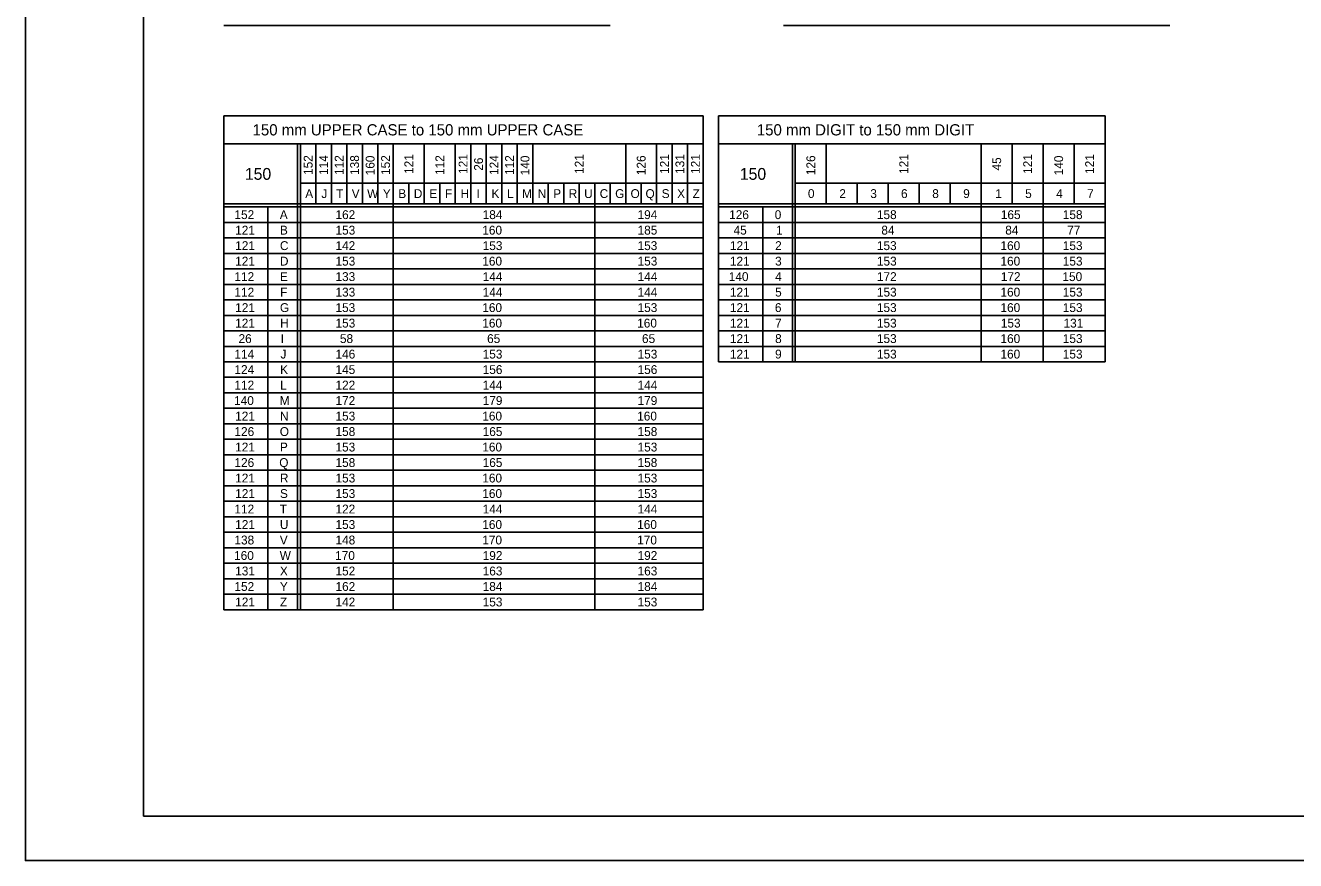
# Model space of a CAD drawing. Extents: x 637580 to 641849, y 297270 to 299646.
# Drawn here: x 637580.3 to 638010.8, y 297269.6 to 297552.6 of the extents above; entities that cross this region are included whole.
import ezdxf

# ---------------------------------------------------------------- set-up
doc = ezdxf.new("R2010")
doc.units = 0
for name, color, linetype in [('1', 7, 'Continuous'), ('2', 7, 'Continuous'), ('XCS-GRID-HVGL', 7, 'Continuous')]:
    doc.layers.add(name, color=color, linetype=linetype)

msp = doc.modelspace()

# ---------------------------------------------------------------- linework, layer by layer
at = {"layer": '1'}
for p, q in [((637620.31, 297848.63), (637620.31, 297284.63)), ((638406.31, 297284.63), (637620.31, 297284.63)), ((637620.31, 297284.63), (638206.31, 297284.63))]:
    msp.add_line(p, q, dxfattribs=at)
at = {"layer": '2'}
for p, q in [((637647.51, 297552.63), (637778.51, 297552.63)), ((637837.21, 297552.63), (637968.21, 297552.63)), ((637810.01, 297522), (637647.51, 297522)), ((637647.51, 297522), (637647.51, 297354.63)), ((637810.01, 297522), (637810.01, 297354.63)), ((637946.26, 297522), (637815.26, 297522)), ((637815.26, 297522), (637815.26, 297438.63)), ((637946.26, 297438.63), (637946.26, 297522)), ((637647.51, 297512.5), (637810.01, 297512.5)), ((637672.51, 297512.5), (637672.51, 297354.63)), ((637673.51, 297512.5), (637673.51, 297354.63)), ((637678.76, 297512.5), (637678.76, 297492.13)), ((637684.01, 297512.5), (637684.01, 297492.13)), ((637689.26, 297512.5), (637689.26, 297492.13)), ((637694.51, 297512.5), (637694.51, 297492.13)), ((637699.76, 297512.5), (637699.76, 297492.13)), ((637705.01, 297512.5), (637705.01, 297354.63)), ((637715.51, 297512.5), (637715.51, 297492.13)), ((637726.01, 297512.5), (637726.01, 297492.13)), ((637731.26, 297512.5), (637731.26, 297492.13)), ((637736.51, 297512.5), (637736.51, 297492.13)), ((637741.76, 297512.5), (637741.76, 297492.13)), ((637747.01, 297512.5), (637747.01, 297492.13)), ((637752.26, 297512.5), (637752.26, 297492.13)), ((637783.76, 297512.5), (637783.76, 297492.13)), ((637794.26, 297512.5), (637794.26, 297492.13)), ((637799.51, 297512.5), (637799.51, 297492.13)), ((637804.76, 297512.5), (637804.76, 297492.13)), ((637815.26, 297512.5), (637946.26, 297512.5)), ((637840.26, 297512.5), (637840.26, 297438.63)), ((637841.26, 297512.5), (637841.26, 297438.63)), ((637851.76, 297512.5), (637851.76, 297492.13)), ((637904.26, 297512.5), (637904.26, 297438.63)), ((637914.76, 297512.5), (637914.76, 297492.13)), ((637925.26, 297512.5), (637925.26, 297438.63)), ((637935.76, 297512.5), (637935.76, 297492.13)), ((637673.51, 297499.13), (637810.01, 297499.13)), ((637710.26, 297499.13), (637710.26, 297492.13)), ((637720.76, 297499.13), (637720.76, 297492.13)), ((637757.51, 297499.13), (637757.51, 297492.13)), ((637762.76, 297499.13), (637762.76, 297492.13)), ((637768.01, 297499.13), (637768.01, 297492.13)), ((637768.01, 297499.13), (637768.01, 297492.13)), ((637773.26, 297499.13), (637773.26, 297354.63)), ((637778.51, 297499.13), (637778.51, 297492.13)), ((637789.01, 297499.13), (637789.01, 297492.13)), ((637841.26, 297499.13), (637946.26, 297499.13)), ((637862.26, 297499.13), (637862.26, 297492.13)), ((637872.76, 297499.13), (637872.76, 297492.13)), ((637883.26, 297499.13), (637883.26, 297492.13)), ((637893.76, 297499.13), (637893.76, 297492.13)), ((637810.01, 297492.13), (637647.51, 297492.13)), ((637810.01, 297491.13), (637647.51, 297491.13)), ((637662.51, 297491.13), (637662.51, 297354.63)), ((637946.26, 297492.13), (637815.26, 297492.13)), ((637946.26, 297491.13), (637815.26, 297491.13)), ((637830.26, 297491.13), (637830.26, 297438.63)), ((637810.01, 297485.88), (637647.51, 297485.88)), ((637946.26, 297485.88), (637815.26, 297485.88)), ((637810.01, 297480.63), (637647.51, 297480.63)), ((637946.26, 297480.63), (637815.26, 297480.63)), ((637810.01, 297475.38), (637647.51, 297475.38)), ((637946.26, 297475.38), (637815.26, 297475.38)), ((637810.01, 297470.13), (637647.51, 297470.13)), ((637946.26, 297470.13), (637815.26, 297470.13)), ((637810.01, 297464.88), (637647.51, 297464.88)), ((637946.26, 297464.88), (637815.26, 297464.88)), ((637810.01, 297459.63), (637647.51, 297459.63)), ((637946.26, 297459.63), (637815.26, 297459.63)), ((637810.01, 297454.38), (637647.51, 297454.38)), ((637946.26, 297454.38), (637815.26, 297454.38)), ((637810.01, 297449.13), (637647.51, 297449.13)), ((637946.26, 297449.13), (637815.26, 297449.13)), ((637810.01, 297443.88), (637647.51, 297443.88)), ((637946.26, 297443.88), (637815.26, 297443.88)), ((637810.01, 297438.63), (637647.51, 297438.63)), ((637815.26, 297438.63), (637946.26, 297438.63)), ((637810.01, 297433.38), (637647.51, 297433.38)), ((637810.01, 297428.13), (637647.51, 297428.13)), ((637810.01, 297422.88), (637647.51, 297422.88)), ((637810.01, 297417.63), (637647.51, 297417.63)), ((637810.01, 297412.38), (637647.51, 297412.38)), ((637810.01, 297407.13), (637647.51, 297407.13)), ((637810.01, 297401.88), (637647.51, 297401.88)), ((637810.01, 297396.63), (637647.51, 297396.63)), ((637810.01, 297391.38), (637647.51, 297391.38)), ((637810.01, 297386.13), (637647.51, 297386.13)), ((637810.01, 297380.88), (637647.51, 297380.88)), ((637810.01, 297375.63), (637647.51, 297375.63)), ((637810.01, 297370.38), (637647.51, 297370.38)), ((637810.01, 297365.13), (637647.51, 297365.13)), ((637810.01, 297359.88), (637647.51, 297359.88)), ((637647.51, 297354.63), (637647.51, 297354.63)), ((637647.51, 297354.63), (637810.01, 297354.63))]:
    msp.add_line(p, q, dxfattribs=at)
at = {"layer": 'XCS-GRID-HVGL'}
msp.add_lwpolyline([(637580.31, 297863.63), (638421.31, 297863.63), (638421.31, 297269.63), (637580.31, 297269.63)], close=True, dxfattribs=at)

# ---------------------------------------------------------------- texts
at = {"layer": '2'}
for s, height, p in [('150 mm UPPER CASE to 150 mm UPPER CASE', 3.8, (637657.3, 297515.35)), ('150 mm DIGIT to 150 mm DIGIT', 3.8, (637828.21, 297515.35)), ('150', 4, (637654.7, 297500.31)), ('150', 4, (637822.45, 297500.31)), ('A', 3, (637675.16, 297494.13)), ('J', 3, (637680.64, 297494.13)), ('T', 3, (637685.64, 297494.13)), ('V', 3, (637690.91, 297494.13)), ('W', 3, (637696.13, 297494.13)), ('Y', 3, (637701.44, 297494.13)), ('B', 3, (637706.7, 297494.13)), ('D', 3, (637711.95, 297494.13)), ('E', 3, (637717.22, 297494.13)), ('F', 3, (637722.52, 297494.13)), ('H', 3, (637727.79, 297494.13)), ('I', 3, (637733.2, 297494.13)), ('K', 3, (637738.29, 297494.13)), ('L', 3, (637743.54, 297494.13)), ('M', 3, (637748.63, 297494.13)), ('N', 3, (637753.95, 297494.13)), ('P', 3, (637759.2, 297494.13)), ('R', 3, (637764.45, 297494.13)), ('U', 3, (637769.69, 297494.13)), ('C', 3, (637774.95, 297494.13)), ('G', 3, (637780.2, 297494.13)), ('O', 3, (637785.41, 297494.13)), ('Q', 3, (637790.48, 297494.13)), ('S', 3, (637795.97, 297494.13)), ('X', 3, (637801.19, 297494.13)), ('Z', 3, (637806.45, 297494.13)), ('0', 3, (637845.53, 297494.13)), ('2', 3, (637856.16, 297494.13)), ('3', 3, (637866.66, 297494.13)), ('6', 3, (637877.08, 297494.13)), ('8', 3, (637887.66, 297494.13)), ('9', 3, (637898.15, 297494.13)), ('1', 3, (637909, 297494.13)), ('5', 3, (637919.16, 297494.13)), ('4', 3, (637929.66, 297494.13)), ('7', 3, (637940.16, 297494.13)), ('152', 3, (637651.16, 297487)), ('A', 3, (637666.53, 297487)), ('162', 3, (637685.41, 297487)), ('184', 3, (637735.29, 297487)), ('194', 3, (637787.79, 297487)), ('126', 3, (637818.83, 297487)), ('0', 3, (637834.28, 297487)), ('158', 3, (637868.91, 297487)), ('165', 3, (637910.91, 297487)), ('158', 3, (637931.91, 297487)), ('121', 3, (637651.41, 297481.75)), ('B', 3, (637666.58, 297481.75)), ('153', 3, (637685.41, 297481.75)), ('160', 3, (637735.16, 297481.75)), ('185', 3, (637787.79, 297481.75)), ('45', 3, (637820.33, 297481.75)), ('1', 3, (637834.75, 297481.75)), ('84', 3, (637870.41, 297481.75)), ('84', 3, (637912.41, 297481.75)), ('77', 3, (637933.41, 297481.75)), ('121', 3, (637651.41, 297476.5)), ('C', 3, (637666.58, 297476.5)), ('142', 3, (637685.41, 297476.5)), ('153', 3, (637735.29, 297476.5)), ('153', 3, (637787.79, 297476.5)), ('121', 3, (637819.08, 297476.5)), ('2', 3, (637834.41, 297476.5)), ('153', 3, (637868.91, 297476.5)), ('160', 3, (637910.79, 297476.5)), ('153', 3, (637931.91, 297476.5)), ('121', 3, (637651.41, 297471.25)), ('D', 3, (637666.58, 297471.25)), ('153', 3, (637685.41, 297471.25)), ('160', 3, (637735.16, 297471.25)), ('153', 3, (637787.79, 297471.25)), ('121', 3, (637819.08, 297471.25)), ('3', 3, (637834.41, 297471.25)), ('153', 3, (637868.91, 297471.25)), ('160', 3, (637910.79, 297471.25)), ('153', 3, (637931.91, 297471.25)), ('112', 3, (637651.16, 297466)), ('E', 3, (637666.59, 297466)), ('133', 3, (637685.41, 297466)), ('144', 3, (637735.29, 297466)), ('144', 3, (637787.79, 297466)), ('140', 3, (637818.7, 297466)), ('4', 3, (637834.41, 297466)), ('172', 3, (637868.91, 297466)), ('172', 3, (637910.91, 297466)), ('150', 3, (637931.79, 297466)), ('112', 3, (637651.16, 297460.75)), ('F', 3, (637666.65, 297460.75)), ('133', 3, (637685.41, 297460.75)), ('144', 3, (637735.29, 297460.75)), ('144', 3, (637787.79, 297460.75)), ('121', 3, (637819.08, 297460.75)), ('5', 3, (637834.41, 297460.75)), ('153', 3, (637868.91, 297460.75)), ('160', 3, (637910.79, 297460.75)), ('153', 3, (637931.91, 297460.75)), ('121', 3, (637651.41, 297455.5)), ('G', 3, (637666.58, 297455.5)), ('153', 3, (637685.41, 297455.5)), ('160', 3, (637735.16, 297455.5)), ('153', 3, (637787.79, 297455.5)), ('121', 3, (637819.08, 297455.5)), ('6', 3, (637834.33, 297455.5)), ('153', 3, (637868.91, 297455.5)), ('160', 3, (637910.79, 297455.5)), ('153', 3, (637931.91, 297455.5)), ('121', 3, (637651.41, 297450.25)), ('H', 3, (637666.66, 297450.25)), ('153', 3, (637685.41, 297450.25)), ('160', 3, (637735.16, 297450.25)), ('160', 3, (637787.66, 297450.25)), ('121', 3, (637819.08, 297450.25)), ('7', 3, (637834.41, 297450.25)), ('153', 3, (637868.91, 297450.25)), ('153', 3, (637910.91, 297450.25)), ('131', 3, (637932.16, 297450.25)), ('26', 3, (637652.54, 297445)), ('I', 3, (637666.83, 297445)), ('58', 3, (637686.91, 297445)), ('65', 3, (637736.79, 297445)), ('65', 3, (637789.29, 297445)), ('121', 3, (637819.08, 297445)), ('8', 3, (637834.41, 297445)), ('153', 3, (637868.91, 297445)), ('160', 3, (637910.79, 297445)), ('153', 3, (637931.91, 297445)), ('114', 3, (637651.16, 297439.75)), ('J', 3, (637666.77, 297439.75)), ('146', 3, (637685.41, 297439.75)), ('153', 3, (637735.29, 297439.75)), ('153', 3, (637787.79, 297439.75)), ('121', 3, (637819.08, 297439.75)), ('9', 3, (637834.4, 297439.75)), ('153', 3, (637868.91, 297439.75)), ('160', 3, (637910.79, 297439.75)), ('153', 3, (637931.91, 297439.75)), ('124', 3, (637651.16, 297434.5)), ('K', 3, (637666.66, 297434.5)), ('145', 3, (637685.41, 297434.5)), ('156', 3, (637735.29, 297434.5)), ('156', 3, (637787.79, 297434.5)), ('112', 3, (637651.16, 297429.25)), ('L', 3, (637666.66, 297429.25)), ('122', 3, (637685.41, 297429.25)), ('144', 3, (637735.29, 297429.25)), ('144', 3, (637787.79, 297429.25)), ('140', 3, (637651.04, 297424)), ('M', 3, (637666.51, 297424)), ('172', 3, (637685.41, 297424)), ('179', 3, (637735.29, 297424)), ('179', 3, (637787.79, 297424)), ('121', 3, (637651.41, 297418.75)), ('N', 3, (637666.58, 297418.75)), ('153', 3, (637685.41, 297418.75)), ('160', 3, (637735.16, 297418.75)), ('160', 3, (637787.66, 297418.75)), ('126', 3, (637651.16, 297413.5)), ('O', 3, (637666.53, 297413.5)), ('158', 3, (637685.41, 297413.5)), ('165', 3, (637735.29, 297413.5)), ('158', 3, (637787.79, 297413.5)), ('121', 3, (637651.41, 297408.25)), ('P', 3, (637666.58, 297408.25)), ('153', 3, (637685.41, 297408.25)), ('160', 3, (637735.16, 297408.25)), ('153', 3, (637787.79, 297408.25)), ('126', 3, (637651.16, 297403)), ('Q', 3, (637666.35, 297403)), ('158', 3, (637685.41, 297403)), ('165', 3, (637735.29, 297403)), ('158', 3, (637787.79, 297403)), ('121', 3, (637651.41, 297397.75)), ('R', 3, (637666.58, 297397.75)), ('153', 3, (637685.41, 297397.75)), ('160', 3, (637735.16, 297397.75)), ('153', 3, (637787.79, 297397.75)), ('121', 3, (637651.41, 297392.5)), ('S', 3, (637666.59, 297392.5)), ('153', 3, (637685.41, 297392.5)), ('160', 3, (637735.16, 297392.5)), ('153', 3, (637787.79, 297392.5)), ('112', 3, (637651.16, 297387.25)), ('T', 3, (637666.52, 297387.25)), ('122', 3, (637685.41, 297387.25)), ('144', 3, (637735.29, 297387.25)), ('144', 3, (637787.79, 297387.25)), ('121', 3, (637651.41, 297382)), ('U', 3, (637666.57, 297382)), ('153', 3, (637685.41, 297382)), ('160', 3, (637735.16, 297382)), ('160', 3, (637787.66, 297382)), ('138', 3, (637651.16, 297376.75)), ('V', 3, (637666.53, 297376.75)), ('148', 3, (637685.41, 297376.75)), ('170', 3, (637735.16, 297376.75)), ('170', 3, (637787.66, 297376.75)), ('160', 3, (637651.04, 297371.5)), ('W', 3, (637666.51, 297371.5)), ('170', 3, (637685.29, 297371.5)), ('192', 3, (637735.29, 297371.5)), ('192', 3, (637787.79, 297371.5)), ('131', 3, (637651.41, 297366.25)), ('X', 3, (637666.57, 297366.25)), ('152', 3, (637685.41, 297366.25)), ('163', 3, (637735.29, 297366.25)), ('163', 3, (637787.79, 297366.25)), ('152', 3, (637651.16, 297361)), ('Y', 3, (637666.57, 297361)), ('162', 3, (637685.41, 297361)), ('184', 3, (637735.29, 297361)), ('184', 3, (637787.79, 297361)), ('121', 3, (637651.41, 297355.75)), ('Z', 3, (637666.58, 297355.75)), ('142', 3, (637685.41, 297355.75)), ('153', 3, (637735.29, 297355.75)), ('153', 3, (637787.79, 297355.75))]:
    msp.add_text(s, height=height, dxfattribs=at).set_placement(p)
for s, p in [('152', (637677.64, 297501.96)), ('114', (637682.89, 297501.96)), ('112', (637688.14, 297501.96)), ('138', (637693.39, 297501.96)), ('160', (637698.64, 297501.83)), ('152', (637703.89, 297501.96)), ('121', (637711.76, 297502.31)), ('112', (637722.26, 297501.96)), ('121', (637730.14, 297502.31)), ('26', (637735.39, 297503.38)), ('124', (637740.64, 297501.96)), ('112', (637745.89, 297501.96)), ('140', (637751.14, 297501.83)), ('121', (637769.51, 297502.31)), ('126', (637790.51, 297501.88)), ('121', (637798.39, 297502.31)), ('131', (637803.64, 297502.31)), ('121', (637808.89, 297502.31)), ('126', (637848.01, 297501.88)), ('121', (637879.51, 297502.31)), ('45', (637911.01, 297503.46)), ('121', (637921.51, 297502.31)), ('140', (637932.01, 297501.83)), ('121', (637942.51, 297502.31))]:
    msp.add_text(s, height=3, rotation=90, dxfattribs=at).set_placement(p)

doc.saveas('drawing.dxf')
